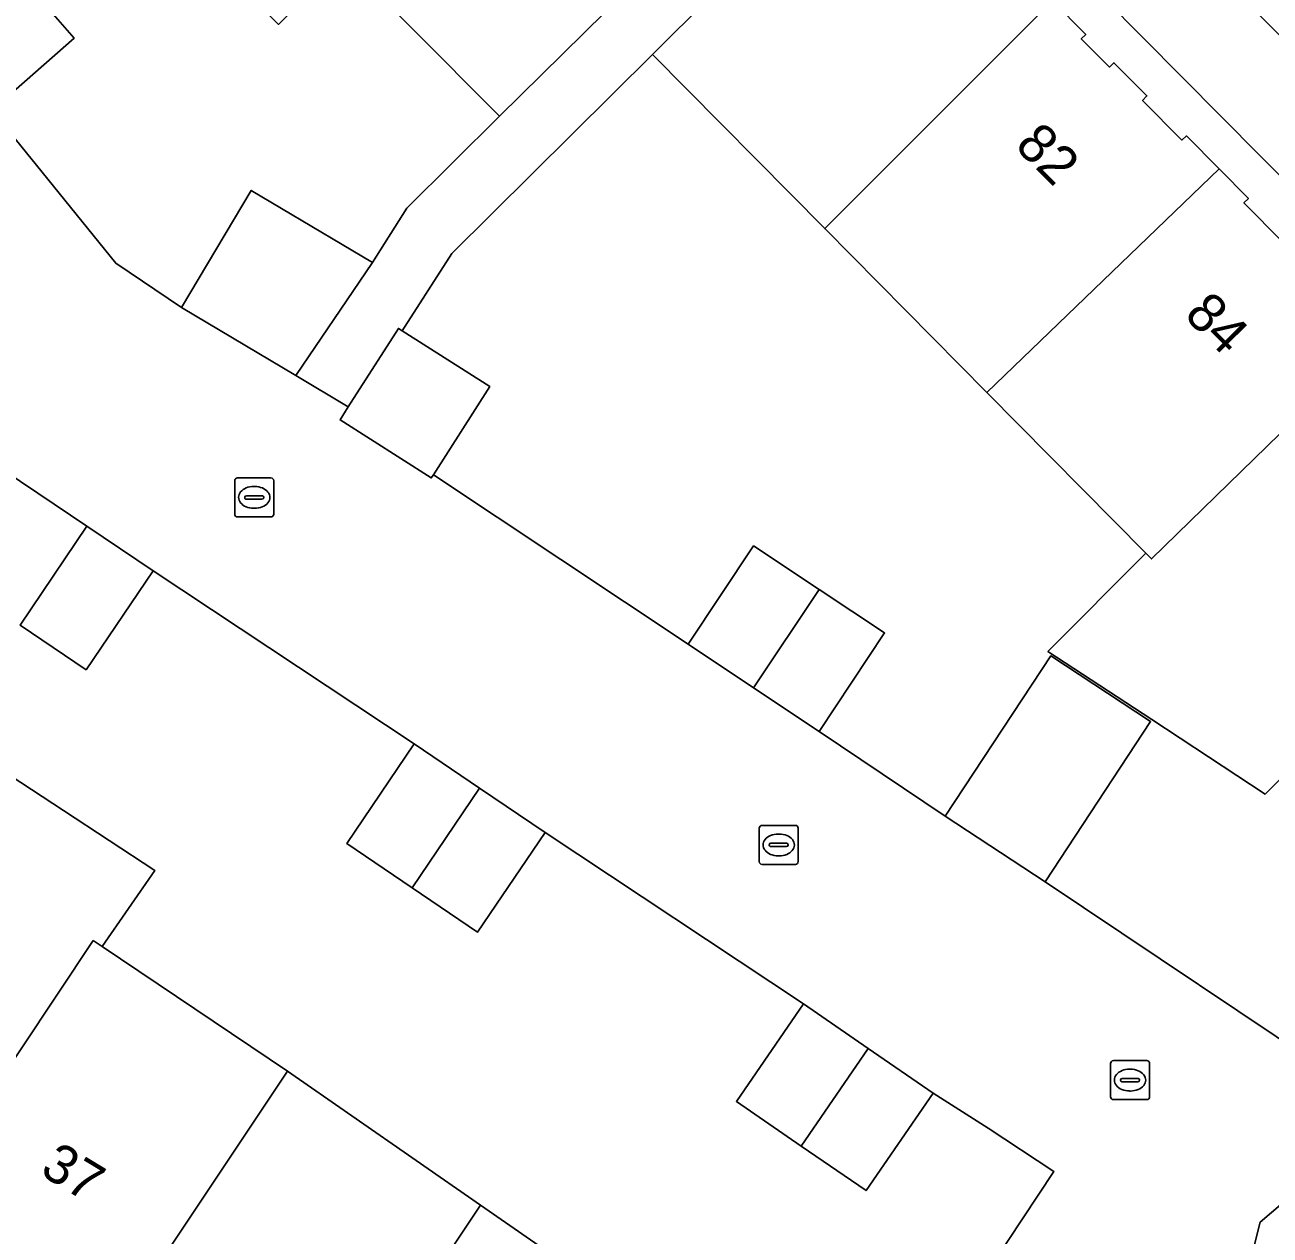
# Model space of a CAD drawing. Extents: x 160377 to 161131, y 383938 to 384853.
# Drawn here: x 160622.12 to 160654.01, y 384640.33 to 384671.33 of the extents above; entities that cross this region are included whole.
import ezdxf

# ---------------------------------------------------------------- set-up
doc = ezdxf.new("R2010")
doc.units = 0
for name, color, linetype in [('IMGEO_Erf', 7, 'Continuous'), ('IMGEO_Groenvoorziening', 7, 'Continuous'), ('IMGEO_Kolk', 7, 'Continuous'), ('IMGEO_Pand', 7, 'Continuous'), ('IMGEO_Pand_nummerreeks', 7, 'Continuous'), ('IMGEO_Rijbaan_lokaal_open', 7, 'Continuous'), ('IMGEO_Voetpad_open', 7, 'Continuous')]:
    doc.layers.add(name, color=color, linetype=linetype)

msp = doc.modelspace()

# ---------------------------------------------------------------- linework, layer by layer
at = {"layer": 'IMGEO_Erf'}
for points in [[(160620.126, 384670.564), (160624.448, 384665.225), (160626.128, 384664.095), (160627.916, 384667.092), (160631.018, 384665.242), (160631.905, 384666.636), (160634.272, 384668.99), (160634.028, 384669.244), (160630.508, 384672.782), (160630.29, 384673.007), (160628.611, 384671.342), (160624.829, 384675.156), (160621.032, 384678.985), (160623.136, 384681.071), (160619.246, 384684.994)], [(160602.352, 384651.039), (160654.648, 384616.35), (160655.151, 384616.799), (160680.852, 384638.766), (160681.86, 384639.621), (160644.733, 384677.091)], [(160621.689, 384671.929), (160622.188, 384672.365), (160623.385, 384670.994), (160621.323, 384669.193)], [(160648.438, 384671.947), (160649.285, 384671.089), (160649.171, 384670.976), (160649.895, 384670.251), (160650.009, 384670.363), (160650.853, 384669.51), (160650.74, 384669.398), (160651.745, 384668.381), (160651.867, 384668.486), (160652.702, 384667.642), (160653.453, 384666.884), (160653.339, 384666.771), (160654.338, 384665.755)], [(160661.263, 384658.998), (160653.88, 384651.626), (160650.977, 384653.534), (160648.32, 384655.28), (160650.829, 384657.796), (160646.753, 384661.918), (160642.605, 384666.114), (160638.193, 384670.576), (160633.051, 384665.474), (160631.783, 384663.496), (160634.023, 384662.067), (160632.581, 384659.807), (160639.103, 384655.464), (160640.781, 384657.986), (160642.458, 384656.87), (160644.135, 384655.755), (160642.457, 384653.233), (160645.69, 384651.061), (160648.389, 384655.167), (160650.946, 384653.486), (160648.247, 384649.38), (160656.129, 384644.101)], [(160645.693, 384637.763), (160648.47, 384641.958), (160646.789, 384643.07), (160645.379, 384643.966), (160643.662, 384641.469), (160642.001, 384642.611), (160640.341, 384643.753), (160642.058, 384646.25), (160635.443, 384650.642), (160633.715, 384648.092), (160632.038, 384649.228), (160630.362, 384650.364), (160632.09, 384652.914), (160625.402, 384657.347), (160623.689, 384654.813), (160621.997, 384655.956), (160623.71, 384658.49), (160620.745, 384660.478)], [(160620.12, 384653.161), (160623.11, 384651.208), (160625.446, 384649.67), (160624.1, 384647.719), (160628.848, 384644.526), (160633.79, 384641.096), (160638.715, 384637.677), (160643.856, 384634.135), (160639.412, 384627.671), (160634.275, 384631.047), (160629.275, 384634.333), (160624.249, 384637.636), (160619.243, 384640.926)], [(160658.225, 384644.481), (160653.757, 384640.664), (160653.485, 384639.608)]]:
    msp.add_lwpolyline(points, dxfattribs=at)
at = {"layer": 'IMGEO_Groenvoorziening'}
msp.add_lwpolyline([(160626.786, 384698.809), (160654.934, 384670.374), (160682.549, 384642.503), (160683.274, 384641.795)], dxfattribs=at)
at = {"layer": 'IMGEO_Kolk'}
for p, q in [((160627.493, 384658.801), (160627.493, 384659.653)), ((160627.568, 384659.727), (160628.42, 384659.727)), ((160628.494, 384659.653), (160628.494, 384658.801)), ((160627.981, 384659.507), (160628.006, 384659.507)), ((160627.752, 384659.221), (160627.752, 384659.233)), ((160628.19, 384659.184), (160627.792, 384659.184)), ((160627.795, 384659.27), (160628.193, 384659.27)), ((160628.236, 384659.233), (160628.236, 384659.221)), ((160628.42, 384658.727), (160627.568, 384658.727)), ((160628.004, 384658.947), (160627.979, 384658.947)), ((160640.923, 384649.898), (160640.923, 384650.75)), ((160640.998, 384650.824), (160641.85, 384650.824)), ((160641.924, 384650.75), (160641.924, 384649.898)), ((160641.411, 384650.604), (160641.436, 384650.604)), ((160641.182, 384650.318), (160641.182, 384650.33)), ((160641.62, 384650.281), (160641.222, 384650.281)), ((160641.225, 384650.367), (160641.623, 384650.367)), ((160641.666, 384650.33), (160641.666, 384650.318)), ((160641.85, 384649.824), (160640.998, 384649.824)), ((160641.434, 384650.044), (160641.409, 384650.044)), ((160649.921, 384643.874), (160649.921, 384644.726)), ((160649.996, 384644.8), (160650.848, 384644.8)), ((160650.922, 384644.726), (160650.922, 384643.874)), ((160650.223, 384644.343), (160650.621, 384644.343)), ((160650.409, 384644.58), (160650.434, 384644.58)), ((160650.18, 384644.294), (160650.18, 384644.306)), ((160650.618, 384644.257), (160650.22, 384644.257)), ((160650.432, 384644.02), (160650.407, 384644.02)), ((160650.664, 384644.306), (160650.664, 384644.294)), ((160650.848, 384643.8), (160649.996, 384643.8))]:
    msp.add_line(p, q, dxfattribs=at)
for points in [[(160627.493, 384658.801), (160627.493, 384659.653)], [(160627.568, 384659.727), (160628.42, 384659.727)], [(160628.494, 384659.653), (160628.494, 384658.801)], [(160628.42, 384658.727), (160627.568, 384658.727)], [(160640.923, 384649.898), (160640.923, 384650.75)], [(160640.998, 384650.824), (160641.85, 384650.824)], [(160641.924, 384650.75), (160641.924, 384649.898)], [(160641.85, 384649.824), (160640.998, 384649.824)], [(160649.921, 384643.874), (160649.921, 384644.726)], [(160649.996, 384644.8), (160650.848, 384644.8)], [(160650.922, 384644.726), (160650.922, 384643.874)], [(160650.848, 384643.8), (160649.996, 384643.8)]]:
    msp.add_lwpolyline(points, dxfattribs=at)
for centre, radius, start, end in [((160627.57, 384659.651), 0.0765, 91.552, 178.448), ((160627.57, 384659.651), 0.0765, 91.552, 178.448), ((160628.418, 384659.651), 0.0765, 1.552, 88.448), ((160628.418, 384659.651), 0.0765, 1.552, 88.448), ((160627.792, 384659.23), 0.0403, 85.8775, 175.7526), ((160627.789, 384659.22), 0.0366, 178.938, 274.7102), ((160628.193, 384659.227), 0.043, 264.8664, 352.4533), ((160628.197, 384659.232), 0.0386, 1.7309, 96.639), ((160627.57, 384658.803), 0.0765, 181.552, 268.448), ((160627.57, 384658.803), 0.0765, 181.552, 268.448), ((160628.418, 384658.803), 0.0765, 271.552, 358.448), ((160628.418, 384658.803), 0.0765, 271.552, 358.448), ((160641, 384650.748), 0.0765, 91.552, 178.448), ((160641, 384650.748), 0.0765, 91.552, 178.448), ((160641.848, 384650.748), 0.0765, 1.552, 88.448), ((160641.848, 384650.748), 0.0765, 1.552, 88.448), ((160641.222, 384650.327), 0.0403, 85.8775, 175.7526), ((160641.219, 384650.317), 0.0366, 178.938, 274.7102), ((160641.623, 384650.324), 0.043, 264.8664, 352.4533), ((160641.627, 384650.329), 0.0386, 1.7309, 96.639), ((160641, 384649.9), 0.0765, 181.552, 268.448), ((160641, 384649.9), 0.0765, 181.552, 268.448), ((160641.848, 384649.9), 0.0765, 271.552, 358.448), ((160641.848, 384649.9), 0.0765, 271.552, 358.448), ((160649.998, 384644.724), 0.0765, 91.552, 178.448), ((160649.998, 384644.724), 0.0765, 91.552, 178.448), ((160650.846, 384644.724), 0.0765, 1.552, 88.448), ((160650.846, 384644.724), 0.0765, 1.552, 88.448), ((160650.22, 384644.303), 0.0403, 85.8775, 175.7526), ((160650.625, 384644.305), 0.0386, 1.7309, 96.639), ((160650.217, 384644.293), 0.0366, 178.938, 274.7102), ((160650.621, 384644.3), 0.043, 264.8664, 352.4533), ((160649.998, 384643.876), 0.0765, 181.552, 268.448), ((160649.998, 384643.876), 0.0765, 181.552, 268.448), ((160650.846, 384643.876), 0.0765, 271.552, 358.448), ((160650.846, 384643.876), 0.0765, 271.552, 358.448)]:
    msp.add_arc(centre, radius, start, end, dxfattribs=at)
for centre, major_axis, ratio, start_param, end_param in [((160627.98, 384659.227), (-0.387, 0.002), 0.722429, 4.712389, 7.853982), ((160628.005, 384659.227), (-0.39, 0.002), 0.717154, 1.570796, 4.712389), ((160641.41, 384650.324), (-0.387, 0.002), 0.722429, 4.712389, 7.853982), ((160641.435, 384650.324), (-0.39, 0.002), 0.717154, 1.570796, 4.712389), ((160650.408, 384644.3), (-0.387, 0.002), 0.722429, 4.712389, 7.853982), ((160650.433, 384644.3), (-0.39, 0.002), 0.717154, 1.570796, 4.712389)]:
    msp.add_ellipse(centre, major_axis=major_axis, ratio=ratio, start_param=start_param, end_param=end_param, dxfattribs=at)
at = {"layer": 'IMGEO_Pand'}
for points in [[(160642.918, 384677.515), (160642.225, 384678.226), (160642.125, 384678.128), (160639.343, 384680.922), (160639.443, 384681.02), (160638.933, 384681.538), (160632.399, 384675.142), (160632.658, 384674.875), (160630.508, 384672.782), (160634.028, 384669.244), (160634.272, 384668.99)], [(160648.438, 384671.947), (160647.579, 384672.817), (160647.465, 384672.704), (160646.737, 384673.44), (160646.851, 384673.553), (160646.014, 384674.397), (160645.901, 384674.284), (160644.889, 384675.305), (160645.004, 384675.417), (160644.038, 384676.399), (160638.193, 384670.576), (160642.605, 384666.114)], [(160621.689, 384671.929), (160620.126, 384670.564), (160621.323, 384669.193), (160623.385, 384670.994), (160622.188, 384672.365)], [(160642.605, 384666.114), (160646.753, 384661.918), (160652.702, 384667.642), (160651.867, 384668.486), (160651.745, 384668.381), (160650.74, 384669.398), (160650.853, 384669.51), (160650.009, 384670.363), (160649.895, 384670.251), (160649.171, 384670.976), (160649.285, 384671.089), (160648.438, 384671.947)], [(160650.968, 384657.653), (160656.883, 384663.416), (160656.017, 384664.289), (160655.902, 384664.177), (160655.17, 384664.916), (160655.285, 384665.027), (160654.451, 384665.868), (160654.338, 384665.755), (160653.339, 384666.771), (160653.453, 384666.884), (160652.702, 384667.642), (160646.753, 384661.918), (160650.829, 384657.796)], [(160627.916, 384667.092), (160626.128, 384664.095), (160629.059, 384662.347), (160631.018, 384665.242)], [(160631.783, 384663.496), (160631.687, 384663.557), (160630.403, 384661.545), (160630.192, 384661.214), (160632.528, 384659.724), (160632.581, 384659.807), (160634.023, 384662.067)], [(160650.829, 384657.796), (160648.32, 384655.28), (160650.977, 384653.534), (160653.88, 384651.626), (160661.263, 384658.998), (160660.291, 384659.978), (160660.177, 384659.867), (160659.17, 384660.882), (160659.284, 384660.994), (160658.439, 384661.846), (160658.325, 384661.734), (160657.592, 384662.473), (160657.707, 384662.584), (160656.883, 384663.416), (160650.968, 384657.653)], [(160621.997, 384655.956), (160623.689, 384654.813), (160625.402, 384657.347), (160623.71, 384658.49)], [(160642.458, 384656.87), (160640.781, 384657.986), (160639.103, 384655.464), (160640.78, 384654.348)], [(160640.78, 384654.348), (160642.457, 384653.233), (160644.135, 384655.755), (160642.458, 384656.87)], [(160645.69, 384651.061), (160648.247, 384649.38), (160650.946, 384653.486), (160648.389, 384655.167)], [(160623.869, 384647.878), (160624.1, 384647.719), (160625.446, 384649.67), (160623.11, 384651.208), (160620.12, 384653.161), (160618.831, 384651.188), (160614.264, 384644.199), (160619.243, 384640.926)], [(160633.766, 384651.778), (160632.09, 384652.914), (160630.362, 384650.364), (160632.038, 384649.228)], [(160632.038, 384649.228), (160633.715, 384648.092), (160635.443, 384650.642), (160633.766, 384651.778)], [(160623.869, 384647.878), (160619.243, 384640.926), (160624.249, 384637.636), (160628.848, 384644.526), (160624.1, 384647.719)], [(160643.718, 384645.108), (160642.058, 384646.25), (160640.341, 384643.753), (160642.001, 384642.611)], [(160642.001, 384642.611), (160643.662, 384641.469), (160645.379, 384643.966), (160643.718, 384645.108)], [(160624.249, 384637.636), (160629.275, 384634.333), (160633.79, 384641.096), (160628.848, 384644.526)], [(160638.715, 384637.677), (160633.79, 384641.096), (160629.275, 384634.333), (160634.275, 384631.047)]]:
    msp.add_lwpolyline(points, close=True, dxfattribs=at)
at = {"layer": 'IMGEO_Rijbaan_lokaal_open'}
for points in [[(160653.485, 384639.608), (160653.757, 384640.664), (160658.225, 384644.481), (160659.798, 384645.783), (160661.371, 384647.085), (160663.884, 384649.236), (160663.163, 384650.105), (160659.347, 384648.055), (160658.862, 384648.372), (160656.129, 384644.101), (160648.247, 384649.38), (160645.69, 384651.061), (160642.457, 384653.233), (160640.78, 384654.348), (160639.103, 384655.464), (160632.581, 384659.807), (160632.528, 384659.724), (160630.192, 384661.214), (160630.403, 384661.545), (160629.059, 384662.347), (160626.128, 384664.095), (160624.448, 384665.225), (160620.126, 384670.564)], [(160620.745, 384660.478), (160623.71, 384658.49), (160625.402, 384657.347), (160632.09, 384652.914), (160633.766, 384651.778), (160635.443, 384650.642), (160642.058, 384646.25), (160643.718, 384645.108), (160645.379, 384643.966), (160646.789, 384643.07), (160648.47, 384641.958), (160645.693, 384637.763)]]:
    msp.add_lwpolyline(points, dxfattribs=at)
at = {"layer": 'IMGEO_Voetpad_open'}
for points in [[(160622.435, 384720.808), (160621.946, 384725.035), (160620.438, 384737.93), (160617.943, 384737.619), (160622.397, 384699.635), (160643.623, 384678.211), (160642.918, 384677.515), (160634.272, 384668.99), (160631.905, 384666.636), (160631.018, 384665.242), (160629.059, 384662.347), (160630.403, 384661.545), (160631.687, 384663.557), (160631.783, 384663.496), (160633.051, 384665.474), (160638.193, 384670.576), (160644.038, 384676.399), (160644.733, 384677.091), (160681.86, 384639.621), (160683.437, 384638.06), (160686.913, 384640.854)], [(160683.274, 384641.795), (160682.549, 384642.503), (160654.934, 384670.374), (160626.786, 384698.809)]]:
    msp.add_lwpolyline(points, dxfattribs=at)

# ---------------------------------------------------------------- texts
at = {"layer": 'IMGEO_Pand_nummerreeks'}
for s, rotation, p in [('82', 314.9795, (160647.44, 384668.206)), ('84', 314.9795, (160651.776, 384663.869)), ('37', 328.7071, (160622.471, 384641.903))]:
    msp.add_text(s, height=1, rotation=rotation, dxfattribs=at).set_placement(p)

doc.saveas('drawing.dxf')
